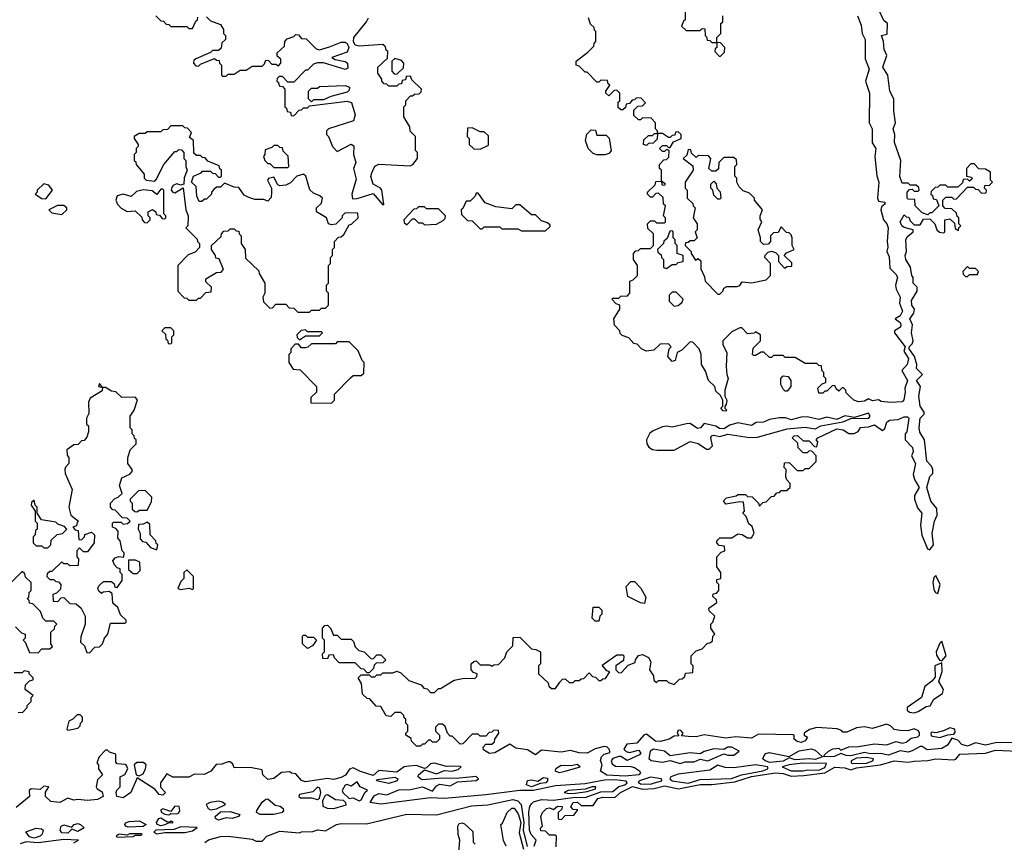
# Model space of a CAD drawing. Extents: x 2769579 to 2883812, y 684207 to 828660.
# Tile 386 of 505: x 2842222 to 2847190, y 769804 to 773955. Entities that reach past the tile are written whole.
import ezdxf

# ---------------------------------------------------------------- set-up
doc = ezdxf.new("R2010")
doc.units = 0

msp = doc.modelspace()

# ---------------------------------------------------------------- linework, layer by layer
at = {"layer": '0CON02XD'}
for points in [[(2845580, 774015), (2845580, 773955), (2845571.7, 773948.3), (2845561.7, 773921.7), (2845585, 773900), (2845655, 773900), (2845665, 773910), (2845678.3, 773908.3), (2845680, 773875), (2845688.3, 773868.3), (2845691.7, 773851.7), (2845705, 773850), (2845715, 773840), (2845740, 773840), (2845740, 773815), (2845731.7, 773808.3), (2845730, 773795), (2845751.7, 773771.7), (2845758.3, 773771.7), (2845778.3, 773791.7), (2845780, 773815), (2845758.3, 773838.3), (2845740, 773840), (2845740, 773865), (2845760, 773885), (2845760, 773935), (2845770, 773945), (2845770, 773975)], [(2846815, 771650), (2846830, 771665), (2846830, 771685), (2846823, 771703), (2846798.3, 771728.3), (2846787.5, 771835), (2846764.1, 771874.1), (2846760, 771895), (2846765.9, 771944.1), (2846785.8, 771964.2), (2846786.2, 771975), (2846766, 772005), (2846758, 772055), (2846766.7, 772105), (2846747.5, 772135), (2846776.7, 772165), (2846747.5, 772195), (2846748.8, 772215), (2846736.7, 772255), (2846710, 772295), (2846710, 772305), (2846725, 772320), (2846730, 772335), (2846721.2, 772375), (2846726.7, 772415), (2846713.8, 772445), (2846733.8, 772475), (2846736.7, 772495), (2846723.8, 772515), (2846721.7, 772538.3), (2846750, 772585), (2846750, 772605), (2846730, 772625), (2846730, 772655), (2846723.6, 772663.6), (2846717, 772707), (2846693.3, 772745), (2846690, 772765), (2846696.7, 772785), (2846693.3, 772845), (2846700.7, 772859.3), (2846730, 772885), (2846730, 772895), (2846685, 772906.7), (2846673.8, 772915), (2846664, 772935), (2846685, 772970), (2846695, 772960), (2846708.3, 772958.3), (2846715, 772940), (2846735, 772920), (2846765, 772920), (2846781.7, 772948.3), (2846815, 772950), (2846840, 772925), (2846850, 772895), (2846863, 772883), (2846885, 772880), (2846890, 772885), (2846890, 772945), (2846915, 772950), (2846938.3, 772928.3), (2846941.7, 772901.7), (2846958.3, 772891.7), (2846960, 772905), (2846970, 772915), (2846960, 772925), (2846960, 772955), (2846951.7, 772961.7), (2846948.3, 772978.3), (2846925, 773000), (2846891.7, 773001.7), (2846880, 773015), (2846880, 773045), (2846895, 773060), (2846925, 773060), (2846935, 773050), (2846948.3, 773051.7), (2847005, 773110), (2847035, 773110), (2847045, 773100), (2847058.3, 773098.3), (2847075, 773080), (2847098.3, 773081.7), (2847100, 773095), (2847090, 773105), (2847091.7, 773118.3), (2847115, 773120), (2847130, 773135), (2847120, 773145), (2847120, 773185), (2847095, 773200), (2847061.7, 773201.7), (2847038.3, 773228.3), (2847021.7, 773228.3), (2847000, 773205), (2847000, 773165), (2847025, 773160), (2847028.3, 773151.7), (2847015, 773140), (2847005, 773150), (2846981.7, 773148.3), (2846978.3, 773131.7), (2846955, 773110), (2846905, 773110), (2846895, 773120), (2846865, 773120), (2846855, 773110), (2846841.7, 773108.3), (2846821.7, 773088.3), (2846820, 773075), (2846828.3, 773068.3), (2846831.7, 773051.7), (2846848.3, 773048.3), (2846860, 773015), (2846825, 772980), (2846815, 772980), (2846805, 772970), (2846775, 772980), (2846740, 773015), (2846738.3, 773048.3), (2846705, 773050), (2846700, 773055), (2846700, 773085), (2846711.7, 773098.3), (2846725, 773100), (2846735, 773090), (2846755, 773090), (2846760, 773095), (2846758.3, 773108.3), (2846745, 773120), (2846715, 773120), (2846705, 773130), (2846675, 773130), (2846663.6, 773163.6), (2846667.5, 773245), (2846636.7, 773335), (2846637.5, 773375), (2846630, 773405), (2846641.2, 773435), (2846632.5, 773495), (2846632.5, 773555), (2846612.5, 773595), (2846602.5, 773675), (2846576.7, 773715), (2846596.7, 773775), (2846583.3, 773805), (2846580, 773845), (2846570, 773875), (2846598.3, 773881.7), (2846600, 773935), (2846581.7, 773951.7), (2846557.5, 774005)], [(2842910, 773975), (2842935, 773950), (2842948.3, 773948.3), (2842961.7, 773931.7), (2842975, 773930), (2842985, 773920), (2843065, 773920), (2843075, 773910), (2843095, 773910), (2843111.7, 773948.3), (2843120, 773955), (2843121.7, 773968.3)], [(2843165, 773970), (2843185, 773950), (2843235, 773930), (2843250, 773905), (2843250, 773885), (2843260, 773875), (2843260, 773855), (2843241.7, 773838.3), (2843238.3, 773811.7), (2843225, 773800), (2843195, 773800), (2843185, 773790), (2843111.7, 773758.3), (2843101.7, 773748.3), (2843100, 773735), (2843111.7, 773721.7), (2843125, 773720), (2843135, 773730), (2843205, 773760), (2843215, 773750), (2843228.3, 773748.3), (2843230, 773735), (2843240, 773725), (2843240, 773675), (2843245, 773670), (2843265, 773670), (2843275, 773680), (2843305, 773680), (2843335, 773700), (2843365, 773700), (2843395, 773720), (2843445, 773720), (2843458.3, 773731.7), (2843465, 773750), (2843478.3, 773748.3), (2843495, 773730), (2843515, 773730), (2843528.3, 773721.7), (2843540, 773735), (2843540, 773755), (2843521.7, 773771.7), (2843521.7, 773788.3), (2843558.3, 773821.7), (2843560, 773845), (2843571.7, 773858.3), (2843605, 773870), (2843615, 773880), (2843628.3, 773878.3), (2843645, 773860), (2843668.3, 773858.3), (2843718.3, 773808.3), (2843735, 773803.3), (2843785, 773818.8), (2843845, 773840.8), (2843865, 773840.8), (2843874.4, 773834.4), (2843883.1, 773815), (2843875, 773790.8), (2843797.5, 773765), (2843813.6, 773753.6), (2843865, 773743.8), (2843876, 773735), (2843878.8, 773711.2), (2843864.1, 773704.1), (2843755, 773737.5), (2843725, 773737.5), (2843705, 773730), (2843675, 773700), (2843665, 773700), (2843605, 773640), (2843575, 773640), (2843548.3, 773668.3), (2843531.7, 773668.3), (2843521.7, 773658.3), (2843520, 773645), (2843528.3, 773638.3), (2843531.7, 773621.7), (2843548.3, 773618.3), (2843560, 773605), (2843560, 773515), (2843568.3, 773508.3), (2843571.7, 773491.7), (2843588.3, 773488.3), (2843591.7, 773471.7), (2843605, 773470), (2843631.7, 773498.3), (2843645, 773500), (2843655, 773510), (2843675, 773510), (2843685, 773520), (2843875, 773543.8), (2843897, 773537), (2843915.6, 773475.6), (2843906.2, 773445), (2843780, 773405), (2843770, 773395), (2843770, 773375), (2843780, 773365), (2843800, 773315), (2843825, 773290), (2843895, 773326.7), (2843907.7, 773317.7), (2843905.8, 773275), (2843918, 773235), (2843906.2, 773205), (2843919.4, 773150.6), (2843897.5, 773075), (2843901.7, 773051.7), (2843925, 773052.5), (2844005, 773077.5), (2844055, 773020)], [(2844055, 773020), (2844060, 773025), (2844048.8, 773095), (2844042.5, 773105), (2844005.8, 773125.8), (2843994.1, 773164.1), (2843998.3, 773181.7), (2844013.6, 773216.4), (2844033.6, 773226.4), (2844191.7, 773218.3), (2844206.4, 773223.6), (2844230, 773255), (2844230, 773285), (2844220, 773295), (2844220, 773365), (2844193, 773393), (2844190, 773415), (2844160, 773465), (2844160, 773515), (2844170, 773525), (2844170, 773545), (2844195, 773570), (2844205, 773570), (2844215, 773580), (2844238.3, 773581.7), (2844248.3, 773591.7), (2844250, 773605), (2844201.7, 773651.7), (2844195, 773670), (2844171.7, 773668.3), (2844168.3, 773651.7), (2844151.7, 773648.3), (2844148.3, 773631.7), (2844135, 773630), (2844125, 773620), (2844085, 773620), (2844075, 773630), (2844061.7, 773631.7), (2844050, 773645), (2844050, 773655), (2844030, 773685), (2844030, 773715), (2844078.3, 773761.7), (2844080, 773795), (2844071.7, 773801.7), (2844068.3, 773818.3), (2844055, 773830), (2843935, 773821.2), (2843915, 773826.7), (2843906, 773845), (2843907.5, 773865), (2843972.5, 773945), (2843982.5, 773965)], [(2845785, 771980), (2845771.7, 771981.7), (2845760, 771995), (2845770, 772005), (2845770, 772035), (2845758.3, 772058.3), (2845735, 772080), (2845730, 772105), (2845697.5, 772135), (2845681.7, 772181.7), (2845662.5, 772215), (2845660, 772265), (2845650, 772295), (2845618.3, 772328.3), (2845605, 772330), (2845563, 772287), (2845540, 772275), (2845530, 772235), (2845515, 772230), (2845492.5, 772255), (2845500, 772295), (2845510, 772305), (2845495, 772320), (2845453, 772317), (2845421.7, 772288.3), (2845383, 772283), (2845360, 772295), (2845338.3, 772318.3), (2845321.7, 772321.7), (2845295, 772350), (2845261.7, 772361.7), (2845251.7, 772371.7), (2845250, 772385), (2845223, 772413), (2845220, 772445), (2845250, 772495), (2845250, 772515), (2845231.7, 772521.7), (2845210, 772545), (2845215, 772550), (2845245, 772550), (2845255, 772560), (2845288.3, 772561.7), (2845300, 772575), (2845300, 772635), (2845318.3, 772641.7), (2845340, 772665), (2845340, 772715), (2845320, 772745), (2845320, 772775), (2845331.7, 772788.3), (2845345, 772790), (2845355, 772800), (2845405, 772800), (2845420, 772815), (2845420, 772875), (2845391.7, 772901.7), (2845390, 772925), (2845405, 772940), (2845425, 772940), (2845435, 772930), (2845475, 772930), (2845480, 772935), (2845480, 772955), (2845470, 772965), (2845480, 773015), (2845470, 773025), (2845468.3, 773058.3), (2845445, 773080), (2845431.7, 773078.3), (2845415, 773060), (2845405, 773060), (2845390, 773075), (2845390, 773085), (2845428.3, 773121.7), (2845431.7, 773138.3), (2845460, 773140), (2845461.7, 773121.7), (2845475, 773120), (2845480, 773125), (2845460, 773140), (2845460, 773195), (2845450, 773205), (2845450, 773225), (2845471.7, 773248.3), (2845485, 773250), (2845498.3, 773261.7), (2845500, 773295), (2845485, 773300), (2845475, 773290), (2845465, 773290), (2845450, 773305), (2845465, 773320), (2845485, 773320), (2845495, 773310), (2845505, 773310), (2845521.7, 773338.3), (2845560, 773355), (2845560, 773375), (2845545, 773390), (2845531.7, 773388.3), (2845528.3, 773371.7), (2845515, 773370), (2845505, 773360), (2845495, 773360), (2845465, 773380), (2845440, 773380), (2845440, 773395), (2845430, 773405), (2845430, 773435), (2845408.3, 773458.3), (2845365, 773460), (2845355, 773450), (2845345, 773450), (2845321.7, 773471.7), (2845321.7, 773498.3), (2845341.7, 773518.3), (2845365, 773520), (2845380, 773535), (2845358.3, 773558.3), (2845335, 773560), (2845325, 773550), (2845311.7, 773548.3), (2845298.3, 773531.7), (2845281.7, 773528.3), (2845278.3, 773511.7), (2845265, 773500), (2845255, 773500), (2845241.7, 773511.7), (2845241.7, 773538.3), (2845250, 773545), (2845250, 773585), (2845235, 773600), (2845221.7, 773598.3), (2845195, 773570), (2845180, 773585), (2845180, 773595), (2845200, 773625), (2845191.7, 773631.7), (2845188.3, 773648.3), (2845155, 773650), (2845145, 773640), (2845135, 773640), (2845085, 773690), (2845075, 773690), (2845045, 773720), (2845030, 773725), (2845030, 773745), (2845088.3, 773791.7), (2845118.3, 773821.7), (2845120, 773835), (2845130, 773845), (2845130, 773895), (2845121.7, 773901.7), (2845120, 773915), (2845101.7, 773931.7), (2845092.5, 773965)], [(2846450, 773975), (2846467, 773927), (2846473.3, 773885), (2846488, 773855), (2846488.3, 773758.3), (2846508.8, 773705), (2846490, 773645), (2846510, 773585), (2846507.5, 773435), (2846522.5, 773405), (2846523.9, 773333.9), (2846542.5, 773305), (2846536.7, 773265), (2846546.4, 773166.4), (2846556.7, 773135), (2846550, 773055), (2846555, 773040), (2846586.7, 773035), (2846587.5, 773025), (2846570, 773010), (2846567.5, 772995), (2846580, 772945), (2846596.7, 772925), (2846603.3, 772905), (2846598.8, 772835), (2846603, 772807), (2846597.5, 772785), (2846608.3, 772758.3), (2846612, 772702), (2846645, 772670), (2846650.8, 772655), (2846641.2, 772615), (2846643.8, 772595)], [(2844125, 773680), (2844158.3, 773711.7), (2844160, 773735), (2844148.3, 773748.3), (2844115, 773760), (2844100, 773745), (2844100, 773695), (2844111.7, 773681.7), (2844125, 773680)], [(2843695, 773540), (2843680, 773555), (2843680, 773595), (2843695, 773610), (2843725, 773610), (2843735, 773617.5), (2843865, 773622.5), (2843886, 773615), (2843885, 773600), (2843875, 773590), (2843793, 773567), (2843755, 773550), (2843705, 773550), (2843695, 773540)], [(2843685, 772480), (2843695, 772490), (2843735, 772490), (2843745, 772500), (2843765, 772500), (2843780, 772515), (2843780, 772575), (2843770, 772585), (2843770, 772615), (2843780, 772625), (2843780, 772715), (2843790, 772725), (2843790, 772755), (2843800, 772765), (2843800, 772795), (2843810, 772805), (2843810, 772835), (2843831.7, 772858.3), (2843845, 772860), (2843858.3, 772871.7), (2843885, 772920), (2843896.4, 772923.6), (2843930, 772955), (2843928.3, 772978.3), (2843865, 772980), (2843850, 772965), (2843850, 772955), (2843817, 772923), (2843795, 772920), (2843780, 772925), (2843770, 772955), (2843720, 772985), (2843720, 773005), (2843745, 773030), (2843750, 773055), (2843737, 773067), (2843705, 773080), (2843687, 773097), (2843666.7, 773165), (2843653.6, 773176.4), (2843620, 773165), (2843588.3, 773131.7), (2843565, 773120), (2843535, 773117.5), (2843525, 773122.5), (2843505, 773160), (2843477, 773153), (2843472.5, 773145), (2843492.5, 773105), (2843493.3, 773085), (2843491.7, 773058.3), (2843475, 773040), (2843455, 773047.5), (2843408.3, 773048.3), (2843378.3, 773058.3), (2843355, 773070), (2843328.3, 773108.3), (2843305, 773110), (2843255, 773130), (2843235, 773110), (2843215, 773110), (2843201.7, 773098.3), (2843190, 773085), (2843190, 773075), (2843165, 773050), (2843155, 773050), (2843141.7, 773038.3), (2843128.3, 773038.3), (2843116.2, 773065), (2843113.3, 773113.3), (2843090, 773135), (2843100, 773165), (2843138.3, 773181.7), (2843145, 773190), (2843185, 773190), (2843195, 773180), (2843208.3, 773178.3), (2843225, 773160), (2843235, 773160), (2843240, 773165), (2843240, 773195), (2843231.7, 773201.7), (2843228.3, 773218.3), (2843171.7, 773241.7), (2843158.3, 773258.3), (2843145, 773260), (2843135, 773270), (2843115, 773270), (2843101.7, 773281.7), (2843100, 773345), (2843080, 773360), (2843090, 773385), (2843068.3, 773408.3), (2843055, 773410), (2843045, 773420), (2842985, 773420), (2842968.3, 773401.7), (2842945, 773400), (2842935, 773390), (2842865, 773390), (2842855, 773380), (2842825, 773380), (2842800, 773365), (2842800, 773355), (2842820, 773325), (2842820, 773315), (2842810, 773305), (2842810, 773285), (2842800, 773275), (2842800, 773245), (2842808.3, 773238.3), (2842810, 773225), (2842850, 773175), (2842850, 773155), (2842860, 773145), (2842905, 773140), (2842911.7, 773148.3), (2842950, 773225), (2843005, 773290), (2843015, 773290), (2843025, 773300), (2843038.3, 773298.3), (2843050, 773285), (2843050, 773255), (2843060, 773245), (2843060, 773215), (2843067.5, 773195), (2843053, 773157), (2843050, 773125), (2843035, 773120), (2843015, 773126.7), (2842999.3, 773120.7), (2842989.3, 773110.7), (2842986.2, 773095), (2842994.4, 773084.4), (2843005, 773082), (2843046.7, 773106.7), (2843060, 772995), (2843072.5, 772965), (2843070, 772915), (2843060, 772905), (2843118.3, 772848.3), (2843120, 772835), (2843130, 772825), (2843130, 772805), (2843108.3, 772781.7), (2843071.7, 772768.3), (2843020, 772715), (2843020, 772585), (2843051.7, 772551.7), (2843065, 772550), (2843075, 772540), (2843115, 772540), (2843125, 772550), (2843135, 772550), (2843161.7, 772578.3), (2843188.3, 772581.7), (2843190, 772605), (2843161.7, 772631.7), (2843161.7, 772648.3), (2843215, 772680), (2843238.3, 772681.7), (2843250, 772695), (2843228.3, 772748.3), (2843211.7, 772751.7), (2843210, 772765), (2843190, 772795), (2843190, 772815), (2843238.3, 772861.7), (2843240, 772875), (2843251.7, 772888.3), (2843275, 772890), (2843285, 772900), (2843305, 772900), (2843315, 772890), (2843328.3, 772888.3), (2843330, 772875), (2843340, 772865), (2843340, 772825), (2843360, 772795), (2843361.7, 772751.7), (2843428.3, 772688.3), (2843430, 772675), (2843460, 772625), (2843460, 772575), (2843450, 772555), (2843451.7, 772531.7), (2843485, 772500), (2843498.3, 772501.7), (2843515, 772520), (2843565, 772520), (2843581.7, 772501.7), (2843605, 772500), (2843625, 772480), (2843685, 772480)], [(2844545, 773302.5), (2844588.3, 773321.7), (2844588.3, 773368.3), (2844565, 773390), (2844545, 773390), (2844505, 773410), (2844481.7, 773408.3), (2844480, 773365), (2844490, 773355), (2844490, 773325), (2844513, 773303), (2844545, 773302.5)], [(2845175, 773273.3), (2845135, 773273.3), (2845115, 773280), (2845090, 773305), (2845076.7, 773345), (2845083, 773377), (2845105, 773400), (2845128.3, 773398.3), (2845135, 773372.5), (2845181.7, 773371.7), (2845197, 773357), (2845207, 773293), (2845195, 773280), (2845175, 773273.3)], [(2845385, 773320), (2845370, 773325), (2845371.7, 773348.3), (2845395, 773370), (2845415, 773370), (2845425, 773380), (2845440, 773380), (2845438.3, 773351.7), (2845418.3, 773331.7), (2845395, 773330), (2845385, 773320)], [(2843575, 773210), (2843580, 773215), (2843577, 773267), (2843551.7, 773291.7), (2843548.3, 773308.3), (2843535, 773310), (2843525, 773320), (2843505, 773320), (2843495, 773310), (2843461.7, 773298.3), (2843460, 773275), (2843452.5, 773265), (2843460, 773245), (2843475, 773230), (2843485, 773230), (2843505, 773210), (2843575, 773210)], [(2845755, 772570), (2845770, 772585), (2845775, 772600), (2845790.7, 772609.3), (2845841.7, 772608.3), (2845856.4, 772613.6), (2845868.3, 772631.7), (2845915, 772627.5), (2845988.3, 772641.7), (2846010, 772665), (2846010, 772725), (2845982.5, 772755), (2845983, 772767), (2845998.3, 772781.7), (2846015, 772787.5), (2846035, 772780), (2846050, 772765), (2846050, 772735), (2846081.7, 772701.7), (2846095, 772710), (2846118.3, 772711.7), (2846118.3, 772728.3), (2846080, 772765), (2846091.7, 772778.3), (2846130, 772795), (2846120, 772815), (2846120, 772855), (2846115, 772870), (2846105, 772880), (2846091.7, 772881.7), (2846065, 772910), (2846048.3, 772881.7), (2846025, 772880), (2846010, 772865), (2846010, 772835), (2845998.3, 772821.7), (2845975, 772820), (2845960, 772835), (2845960, 772855), (2845947.5, 772895), (2845967.5, 772935), (2845958.3, 772948.3), (2845957.5, 772965), (2845970, 772995), (2845930, 773045), (2845930, 773055), (2845905, 773080), (2845871.7, 773091.7), (2845851.7, 773111.7), (2845840, 773135), (2845840, 773155), (2845830, 773165), (2845830, 773215), (2845840, 773225), (2845838.3, 773248.3), (2845825, 773260), (2845775, 773260), (2845750, 773235), (2845748.3, 773201.7), (2845735, 773190), (2845715, 773190), (2845700, 773205), (2845710, 773255), (2845698.3, 773268.3), (2845645, 773270), (2845635, 773260), (2845611.7, 773281.7), (2845608.3, 773298.3), (2845595, 773300), (2845588.3, 773271.7), (2845570, 773255), (2845618.3, 773218.3), (2845620, 773195), (2845580, 773135), (2845580, 773105), (2845590, 773095), (2845590, 773055), (2845618.3, 773028.3), (2845620, 773015), (2845630, 773005), (2845620, 772955), (2845640, 772925), (2845640, 772895), (2845630, 772885), (2845640, 772855), (2845625, 772840), (2845605, 772840), (2845595, 772830), (2845581.7, 772828.3), (2845580, 772815), (2845610, 772785), (2845610, 772775), (2845631.7, 772741.7), (2845645, 772750), (2845658.3, 772738.3), (2845658.3, 772698.3), (2845677, 772657), (2845680, 772635), (2845745, 772570), (2845755, 772570)], [(2842355, 773050.8), (2842387.5, 773095), (2842369.3, 773119.3), (2842345, 773127.5), (2842310, 773095), (2842310, 773085), (2842300, 773075), (2842335, 773052), (2842355, 773050.8)], [(2842865, 772930), (2842880, 772945), (2842880, 772955), (2842870, 772965), (2842870, 772985), (2842893, 772997), (2842910, 772985), (2842911.7, 772971.7), (2842928.3, 772968.3), (2842941.7, 772951.7), (2842955, 772950), (2842960, 772955), (2842960, 772965), (2842950, 772975), (2842950, 773095), (2842945, 773100), (2842935, 773100), (2842915, 773072.5), (2842890.7, 773090.7), (2842845, 773096.7), (2842811.3, 773088.7), (2842785, 773062.5), (2842745, 773074), (2842714, 773066), (2842708, 773045), (2842716, 773025), (2842734.1, 773004.1), (2842765, 772987.5), (2842805, 772990), (2842838.3, 772958.3), (2842840, 772945), (2842851.7, 772931.7), (2842865, 772930)], [(2845755, 773050), (2845745, 773050), (2845725, 773070), (2845720, 773095), (2845710, 773105), (2845710, 773125), (2845725, 773140), (2845737, 773127), (2845740, 773105), (2845757, 773087), (2845760, 773055), (2845755, 773050)], [(2844875, 772890), (2844898.3, 772911.7), (2844898.3, 772918.3), (2844885, 772930), (2844855, 772940), (2844825, 772970), (2844805, 772970), (2844745, 773020), (2844725, 773020), (2844705, 773000), (2844625, 773010), (2844571.7, 773031.7), (2844535, 773080), (2844525, 773080), (2844520, 773065), (2844495, 773040), (2844475, 773040), (2844458.3, 773001.7), (2844450, 772995), (2844451.7, 772971.7), (2844481.7, 772941.7), (2844505, 772940), (2844545, 772900), (2844555, 772900), (2844565, 772910), (2844645, 772910), (2844655, 772900), (2844735, 772900), (2844755, 772890), (2844875, 772890)], [(2842435, 772972.5), (2842460, 772995), (2842460, 773005), (2842445, 773017.5), (2842413, 773017), (2842370, 772995), (2842385, 772980), (2842435, 772972.5)], [(2844265, 772920), (2844325, 772922.5), (2844358.3, 772941.7), (2844368.3, 772951.7), (2844370, 772965), (2844335, 773000), (2844275, 773000), (2844265, 773010), (2844235, 773010), (2844225, 773000), (2844211.7, 772998.3), (2844160, 772945), (2844161.7, 772931.7), (2844175, 772920), (2844205, 772950), (2844215, 772950), (2844235, 772930), (2844255, 772930), (2844265, 772920)], [(2845485, 772700), (2845515, 772720), (2845535, 772720), (2845545, 772730), (2845570, 772735), (2845570, 772765), (2845540, 772775), (2845540, 772815), (2845530, 772825), (2845530, 772845), (2845520, 772855), (2845520, 772885), (2845515, 772890), (2845501.7, 772888.3), (2845488.3, 772851.7), (2845471.7, 772838.3), (2845470, 772825), (2845440, 772795), (2845441.7, 772781.7), (2845458.3, 772768.3), (2845460, 772755), (2845470, 772745), (2845470, 772705), (2845485, 772700)], [(2847005, 772660), (2847015, 772670), (2847055, 772670), (2847060, 772685), (2847045, 772700), (2847015, 772700), (2847005, 772710), (2846980, 772685), (2846981.7, 772671.7), (2846995, 772660), (2847005, 772660)], [(2845525, 772510), (2845545, 772512.5), (2845565, 772530), (2845570, 772545), (2845535, 772580), (2845515, 772580), (2845500, 772565), (2845500, 772535), (2845525, 772510)], [(2846643.8, 772595), (2846663.8, 772555), (2846661.2, 772525), (2846675.8, 772485), (2846665, 772460), (2846640, 772445), (2846665, 772426.7), (2846668.8, 772415), (2846665.9, 772404.1), (2846636.7, 772385), (2846636.7, 772375), (2846690, 772305), (2846683, 772283), (2846706.7, 772245), (2846700, 772215), (2846672.5, 772185), (2846701.2, 772135), (2846687.5, 772095), (2846690, 772075), (2846683, 772037), (2846675, 772027.5), (2846615, 772023.3), (2846568.3, 772028.3), (2846555, 772037.5), (2846525, 772032.5), (2846505, 772042.5), (2846485, 772030), (2846455, 772027.5), (2846430, 772035), (2846411.7, 772051.7), (2846391.7, 772071.7), (2846390, 772085), (2846378.3, 772098.3), (2846371.7, 772098.3), (2846355, 772080), (2846341.7, 772091.7), (2846335, 772110), (2846321.7, 772108.3), (2846295, 772080), (2846285, 772080), (2846275, 772070), (2846255, 772070), (2846250, 772095), (2846271.7, 772118.3), (2846290, 772125), (2846290, 772145), (2846280, 772155), (2846280, 772175), (2846270, 772185), (2846268.3, 772208.3), (2846255, 772210), (2846245, 772220), (2846185, 772220), (2846135, 772250), (2846085, 772250), (2846075, 772260), (2846025, 772260), (2846015, 772250), (2846005, 772250), (2845977.5, 772277.5), (2845963, 772277), (2845935, 772260), (2845925, 772260), (2845920, 772265), (2845923, 772297), (2845960, 772335), (2845960, 772365), (2845935, 772380), (2845927.5, 772372.5), (2845895, 772370), (2845865, 772400), (2845855, 772400), (2845815, 772380), (2845770, 772335), (2845770, 772315), (2845790, 772275), (2845787.5, 772205), (2845790, 772165), (2845797.5, 772145), (2845780, 772085), (2845780, 772055), (2845790, 772035), (2845787, 772013), (2845780, 772005), (2845780, 771995), (2845790, 771985), (2845785, 771980)], [(2842985, 772320), (2842990, 772325), (2842990, 772355), (2843000, 772365), (2843000, 772385), (2842985, 772400), (2842955, 772400), (2842940, 772385), (2842958.3, 772368.3), (2842960, 772345), (2842968.3, 772338.3), (2842971.7, 772321.7), (2842985, 772320)], [(2843635, 772340), (2843665, 772360), (2843735, 772360), (2843750, 772375), (2843745, 772380), (2843675, 772380), (2843665, 772390), (2843643, 772387), (2843620, 772365), (2843621.7, 772351.7), (2843635, 772340)], [(2843795, 772020), (2843810, 772035), (2843810, 772065), (2843891.7, 772148.3), (2843905, 772160), (2843945, 772160), (2843958.3, 772171.7), (2843960, 772225), (2843950, 772235), (2843930, 772285), (2843885, 772330), (2843825, 772330), (2843815, 772320), (2843695, 772320), (2843677, 772303), (2843665, 772300), (2843645, 772300), (2843628.3, 772318.3), (2843611.7, 772318.3), (2843590, 772295), (2843590, 772275), (2843580, 772265), (2843580, 772225), (2843601.7, 772191.7), (2843638.3, 772188.3), (2843720, 772105), (2843720, 772075), (2843691.7, 772048.3), (2843691.7, 772021.7), (2843795, 772020)], [(2846095, 772080), (2846085, 772080), (2846075, 772090), (2846062.5, 772115), (2846062.5, 772145), (2846075, 772157.5), (2846100, 772155), (2846112.5, 772135), (2846113.3, 772105), (2846095, 772080)], [(2842575, 770760), (2842601.7, 770788.3), (2842625, 770790), (2842640, 770805), (2842650, 770835), (2842667.5, 770855), (2842680, 770910), (2842755, 770910), (2842760, 770915), (2842760, 770925), (2842731.7, 770951.7), (2842718.3, 770988.3), (2842691.7, 771011.7), (2842688.3, 771058.3), (2842675, 771070), (2842643, 771067), (2842635, 771060), (2842621.7, 771071.7), (2842617.5, 771085), (2842621.7, 771098.3), (2842645, 771120), (2842685, 771120), (2842698.3, 771108.3), (2842701.7, 771091.7), (2842715, 771090), (2842740, 771125), (2842740, 771155), (2842730, 771165), (2842730, 771185), (2842715, 771190), (2842700, 771205), (2842692.5, 771225), (2842705, 771240), (2842723, 771247), (2842747.5, 771242.5), (2842750, 771265), (2842740, 771275), (2842730, 771325), (2842718.3, 771338.3), (2842720, 771375), (2842708.3, 771388.3), (2842690, 771395), (2842690, 771415), (2842695, 771420), (2842735, 771420), (2842745, 771410), (2842767, 771413), (2842780, 771425), (2842765, 771440), (2842741.7, 771441.7), (2842705, 771480), (2842691.7, 771481.7), (2842680, 771495), (2842680, 771515), (2842701.7, 771538.3), (2842720, 771545), (2842740, 771565), (2842726.7, 771605), (2842737, 771643), (2842778.3, 771661.7), (2842790, 771675), (2842790, 771685), (2842767.5, 771715), (2842767.5, 771745), (2842780, 771785), (2842810, 771815), (2842810, 771835), (2842801.7, 771841.7), (2842800, 771855), (2842790, 771865), (2842790, 771885), (2842780, 771895), (2842780, 771955), (2842800, 771985), (2842817.5, 772037.5), (2842805, 772050), (2842738.3, 772048.3), (2842707, 772077), (2842685, 772080), (2842655, 772100), (2842640, 772100), (2842625, 772120), (2842620, 772105), (2842640, 772100), (2842638.3, 772081.7), (2842577.5, 772045), (2842570, 772025), (2842571.7, 771968.3), (2842560, 771945), (2842560, 771915), (2842570, 771905), (2842570, 771875), (2842561.7, 771848.3), (2842548.3, 771831.7), (2842535, 771830), (2842518.3, 771811.7), (2842495, 771810), (2842460, 771785), (2842461.7, 771758.3), (2842470, 771745), (2842470, 771715), (2842453, 771697), (2842450, 771685), (2842452.5, 771665), (2842487.5, 771585), (2842470, 771495), (2842480, 771455), (2842520, 771425), (2842511.7, 771418.3), (2842508.3, 771401.7), (2842490, 771395), (2842501.7, 771381.7), (2842518.3, 771378.3), (2842521.7, 771331.7), (2842535, 771330), (2842550, 771345), (2842551.7, 771358.3), (2842585, 771370), (2842600, 771355), (2842597.5, 771315), (2842565, 771270), (2842545, 771270), (2842525, 771290), (2842510, 771275), (2842510, 771245), (2842520, 771235), (2842518.3, 771201.7), (2842475, 771200), (2842465, 771210), (2842445, 771210), (2842435, 771220), (2842385, 771170), (2842375, 771170), (2842361.7, 771158.3), (2842360, 771145), (2842375, 771130), (2842395, 771130), (2842405, 771120), (2842418.3, 771118.3), (2842430, 771105), (2842428.3, 771081.7), (2842408.3, 771061.7), (2842390, 771055), (2842391.7, 771021.7), (2842415, 771020), (2842431.7, 771038.3), (2842445, 771040), (2842475, 771010), (2842507, 771007), (2842532.5, 770985), (2842552.5, 770945), (2842552.5, 770905), (2842531.7, 770841.7), (2842530, 770815), (2842550, 770795), (2842561.7, 770761.7), (2842575, 770760)], [(2847265, 770307.8), (2847145, 770306), (2847095, 770294.2), (2847045, 770306.7), (2847005, 770288.8), (2846975, 770297.5), (2846955, 770320), (2846925, 770330), (2846903.8, 770295), (2846875, 770277.1), (2846801.2, 770271.2), (2846775, 770287.5), (2846765, 770287.5), (2846725, 770265.8), (2846705, 770260), (2846665, 770265.8), (2846605, 770244.2), (2846565, 770251.9), (2846515, 770250.5), (2846485, 770258), (2846415, 770241.5), (2846391.9, 770241.9), (2846365, 770252.5), (2846333, 770237), (2846280, 770235), (2846282.5, 770245), (2846303.3, 770265), (2846325, 770276.2), (2846355, 770280), (2846365, 770270), (2846405, 770285.7), (2846455, 770287.5), (2846535, 770302), (2846595, 770296.7), (2846645, 770313.8), (2846675, 770303.8), (2846695, 770309.2), (2846720.5, 770329.5), (2846753.6, 770336.4), (2846762.5, 770345), (2846762.5, 770355), (2846756.4, 770366.4), (2846735, 770377.5), (2846703.3, 770366.7), (2846665, 770368), (2846635, 770373.8), (2846615, 770392.5), (2846595, 770400), (2846525, 770378.8), (2846485, 770386.2), (2846445, 770382.5), (2846395, 770360), (2846375, 770360), (2846368.3, 770368.3), (2846346.1, 770376.1), (2846245, 770383.8), (2846206.4, 770373.6), (2846180, 770355), (2846180, 770345), (2846197.5, 770335), (2846185, 770316.7), (2846165, 770308.8), (2846145, 770313.3), (2846130, 770325), (2846130, 770345), (2846125, 770346.7), (2845949.2, 770350.8), (2845915, 770330), (2845835, 770336.2), (2845785, 770330), (2845675, 770346.7), (2845635, 770336.7), (2845595, 770337.5), (2845561.7, 770341.7), (2845570, 770355), (2845558.3, 770368.3), (2845545, 770370), (2845540, 770355), (2845548.3, 770341.7), (2845525, 770340), (2845500, 770325), (2845455, 770313.3), (2845430, 770315), (2845385, 770350), (2845373, 770347), (2845335.8, 770304.2), (2845285, 770298.8), (2845270, 770275), (2845282, 770262), (2845298.3, 770258.3), (2845345, 770268.8), (2845356.1, 770256.1), (2845350, 770245), (2845287, 770217), (2845255, 770237.5), (2845245, 770237.5), (2845215, 770226.7), (2845206.2, 770215), (2845210.9, 770200.9), (2845227.9, 770187.9), (2845305, 770186.2), (2845325, 770181.2), (2845348.8, 770165), (2845353.8, 770155), (2845345.6, 770144.4), (2845277.3, 770137.3), (2845185, 770143.8), (2845153, 770163), (2845161.2, 770195), (2845153, 770217), (2845157.5, 770235), (2845171.7, 770248.3), (2845201.7, 770258.3), (2845196.7, 770275), (2845185, 770286.2), (2845171.7, 770288.3), (2845125, 770276.7), (2845085, 770253.8), (2845045, 770256.2), (2845001.7, 770268.3), (2844955, 770259.2), (2844855, 770268.8), (2844825, 770245.8), (2844785, 770271.2), (2844725, 770280), (2844695, 770300), (2844620, 770255), (2844593, 770253), (2844561.7, 770271.7), (2844560, 770285), (2844575, 770300), (2844605, 770300), (2844618.3, 770311.7), (2844620, 770325), (2844640, 770355), (2844638.3, 770368.3), (2844615, 770370), (2844605, 770360), (2844591.7, 770358.3), (2844575, 770340), (2844545, 770340), (2844535, 770350), (2844505, 770350), (2844458.3, 770301.7), (2844445, 770300), (2844405, 770340), (2844395, 770340), (2844380, 770355), (2844368.3, 770388.3), (2844355, 770400), (2844335, 770400), (2844320, 770385), (2844320, 770365), (2844340, 770345), (2844340, 770325), (2844325, 770310), (2844305, 770310), (2844295, 770320), (2844285, 770320), (2844265, 770300), (2844255, 770300), (2844245, 770290), (2844225, 770290), (2844200, 770315), (2844198.3, 770328.3), (2844170, 770345), (2844170, 770355), (2844180, 770365), (2844180, 770395), (2844170, 770405), (2844170, 770425), (2844161.7, 770431.7), (2844160, 770445), (2844145, 770460), (2844115, 770460), (2844095, 770440), (2844071.7, 770441.7), (2844045, 770490), (2844021.7, 770491.7), (2843988.3, 770528.3), (2843975, 770530), (2843951.7, 770551.7), (2843947.5, 770605), (2843930, 770635), (2843945, 770650), (2843985, 770650), (2843995, 770640), (2844015, 770640), (2844025, 770650), (2844045, 770650), (2844055, 770660), (2844105, 770660), (2844125, 770667.5), (2844145, 770660), (2844185, 770620), (2844248.3, 770598.3), (2844261.7, 770581.7), (2844278.3, 770578.3), (2844295, 770560), (2844315, 770560), (2844335, 770580), (2844345, 770580), (2844415, 770622.5), (2844465, 770632.5), (2844518.3, 770631.7), (2844528.3, 770641.7), (2844530, 770655), (2844511.7, 770661.7), (2844500, 770675), (2844500, 770705), (2844513, 770717), (2844525, 770720), (2844545, 770700), (2844595, 770700), (2844605, 770692.5), (2844615, 770700), (2844638.3, 770701.7), (2844670, 770735), (2844680, 770765), (2844710, 770795), (2844711.7, 770838.3), (2844745, 770840), (2844805, 770780), (2844827, 770777), (2844850, 770765), (2844850, 770705), (2844840, 770695), (2844840, 770655), (2844888.3, 770608.3), (2844891.7, 770591.7), (2844905, 770580), (2844925, 770580), (2844948.3, 770611.7), (2844961.7, 770628.3), (2844975, 770630), (2844995, 770610), (2845015, 770610), (2845025, 770620), (2845045, 770620), (2845055, 770630), (2845068.3, 770631.7), (2845095, 770660), (2845111.7, 770641.7), (2845128.3, 770638.3), (2845145, 770620), (2845155, 770620), (2845165, 770630), (2845178.3, 770631.7), (2845200, 770665), (2845185, 770670), (2845161.7, 770698.3), (2845235, 770750), (2845265, 770750), (2845270, 770745), (2845268.3, 770721.7), (2845230, 770695), (2845230, 770675), (2845245, 770660), (2845258.3, 770661.7), (2845291.7, 770698.3), (2845328.3, 770711.7), (2845330, 770725), (2845345, 770747.5), (2845365, 770752.5), (2845395, 770737.5), (2845406.7, 770715), (2845400, 770675), (2845420, 770645), (2845421.7, 770621.7), (2845435, 770610), (2845445, 770620), (2845485, 770620), (2845495, 770610), (2845525, 770600), (2845551.7, 770628.3), (2845565, 770630), (2845578.3, 770641.7), (2845581.7, 770658.3), (2845618.3, 770661.7), (2845620, 770695), (2845610, 770705), (2845610, 770745), (2845635, 770770), (2845665, 770780), (2845691.7, 770808.3), (2845708.3, 770811.7), (2845718.3, 770821.7), (2845720, 770845), (2845730, 770855), (2845710, 770885), (2845710, 770905), (2845720, 770915), (2845730, 770945), (2845701.7, 770971.7), (2845700, 770985), (2845740, 771015), (2845738.3, 771028.3), (2845720, 771045), (2845721.7, 771058.3), (2845738.3, 771061.7), (2845750, 771075), (2845750, 771105), (2845740, 771115), (2845740, 771130), (2845760, 771135), (2845760, 771165), (2845740, 771195), (2845740, 771245), (2845761.7, 771268.3), (2845780, 771275), (2845778.3, 771298.3), (2845751.7, 771301.7), (2845740, 771315), (2845740, 771325), (2845755, 771340), (2845815, 771340), (2845845, 771360), (2845867, 771357), (2845895, 771340), (2845915, 771340), (2845927.5, 771365), (2845918.3, 771398.3), (2845901.7, 771411.7), (2845888.3, 771448.3), (2845870, 771465), (2845880, 771475), (2845875, 771520), (2845855, 771522.5), (2845785, 771510), (2845773, 771527), (2845788.3, 771541.7), (2845837, 771553), (2845845, 771560), (2845885, 771560), (2845895, 771550), (2845918.3, 771548.3), (2845950, 771515), (2845955, 771500), (2845971.7, 771518.3), (2845988.3, 771521.7), (2846015, 771550), (2846028.3, 771551.7), (2846041.7, 771568.3), (2846055, 771570), (2846065, 771580), (2846095, 771580), (2846101.7, 771588.3), (2846110, 771595), (2846110, 771615), (2846093, 771633), (2846088.3, 771648.3), (2846090, 771685), (2846080, 771695), (2846081.7, 771718.3), (2846105, 771720), (2846145, 771680), (2846175, 771680), (2846185, 771690), (2846205, 771690), (2846240, 771725), (2846240, 771755), (2846218.3, 771778.3), (2846205, 771780), (2846195, 771770), (2846175, 771770), (2846150, 771795), (2846148.3, 771818.3), (2846120, 771845), (2846130, 771855), (2846147, 771857), (2846175, 771830), (2846205, 771830), (2846231.7, 771801.7), (2846245, 771800), (2846250, 771825), (2846240, 771835), (2846250, 771845), (2846345, 771890), (2846376.4, 771886.4), (2846405, 771867.5), (2846433, 771867), (2846453, 771877), (2846465, 771897.5), (2846505, 771900), (2846535, 771910), (2846575, 771882.5), (2846587, 771893), (2846598, 771925), (2846610, 771935), (2846655, 771937.5), (2846685, 771952), (2846701.7, 771951.7), (2846708.8, 771945), (2846697.5, 771875), (2846690, 771865), (2846690, 771835), (2846726.4, 771796.4), (2846730, 771775), (2846722.5, 771755), (2846742.5, 771715), (2846730.7, 771660.7), (2846737.5, 771635), (2846760, 771595), (2846737.5, 771555), (2846737.5, 771535), (2846751.7, 771491.7), (2846773.3, 771465), (2846766.7, 771405), (2846773.6, 771353.6), (2846802.5, 771285), (2846815, 771280), (2846833.3, 771305), (2846826.2, 771365), (2846837.5, 771425), (2846851.2, 771455), (2846848.8, 771488.8), (2846820, 771525), (2846798.8, 771595), (2846815, 771650)], [(2845525, 771783.3), (2845605, 771827.5), (2845645, 771816.7), (2845688.3, 771788.3), (2845701.7, 771788.3), (2845717.5, 771805), (2845708.8, 771845), (2845713.3, 771855), (2845725, 771859.2), (2845755, 771852.5), (2845795, 771862.9), (2845905, 771846.2), (2845945, 771848.8), (2846095, 771890.8), (2846185, 771899.2), (2846235, 771890.8), (2846265, 771906), (2846375, 771926.7), (2846415, 771943.3), (2846505.9, 771944.1), (2846512.5, 771955), (2846505, 771970), (2846435, 771947.5), (2846385, 771956.2), (2846345, 771938), (2846295, 771950), (2846255, 771938.1), (2846195, 771951.2), (2846165, 771950), (2846115, 771936), (2846085.9, 771945.9), (2846055, 771945.8), (2846005, 771938), (2845975, 771924.2), (2845937.5, 771922.5), (2845915, 771908), (2845845, 771920.8), (2845805, 771908.6), (2845775, 771890.8), (2845753, 771893), (2845735, 771903.8), (2845675, 771917.5), (2845656.7, 771895), (2845642.7, 771892.7), (2845605, 771916.7), (2845586.4, 771916.4), (2845515, 771898.8), (2845485, 771903.8), (2845465, 771900), (2845418.8, 771881.2), (2845401.9, 771868.1), (2845384.3, 771835.7), (2845386, 771815), (2845397.3, 771797.3), (2845415, 771786.2), (2845436.4, 771783.6), (2845525, 771783.3)], [(2842815, 771472.5), (2842825, 771480), (2842865, 771480), (2842887, 771523), (2842890, 771545), (2842855, 771580), (2842821.7, 771578.3), (2842780, 771535), (2842780, 771525), (2842790, 771515), (2842790, 771485), (2842803, 771473), (2842815, 771472.5)], [(2842365, 771290), (2842380, 771305), (2842381.7, 771328.3), (2842411.7, 771358.3), (2842438.3, 771361.7), (2842460, 771385), (2842448.3, 771398.3), (2842415, 771410), (2842405, 771420), (2842331.7, 771431.7), (2842310, 771465), (2842310, 771495), (2842300, 771505), (2842295, 771530), (2842281.7, 771518.3), (2842280, 771505), (2842300, 771475), (2842300, 771425), (2842310, 771415), (2842310, 771385), (2842301.7, 771378.3), (2842300, 771355), (2842290, 771345), (2842290, 771315), (2842305, 771300), (2842335, 771300), (2842345, 771290), (2842365, 771290)], [(2842915, 771280), (2842920, 771305), (2842911.7, 771311.7), (2842910, 771325), (2842880, 771355), (2842878.3, 771408.3), (2842865, 771420), (2842845, 771410), (2842821.7, 771408.3), (2842820, 771385), (2842830, 771365), (2842830, 771335), (2842841.7, 771321.7), (2842858.3, 771318.3), (2842881.7, 771291.7), (2842915, 771280)], [(2842815, 771160), (2842830, 771175), (2842828.3, 771218.3), (2842807.5, 771227.5), (2842771.7, 771228.3), (2842771.7, 771181.7), (2842795, 771160), (2842815, 771160)], [(2842315, 770760), (2842335, 770780), (2842375, 770780), (2842388.3, 770791.7), (2842380, 770805), (2842380, 770865), (2842398.3, 770881.7), (2842400, 770895), (2842410, 770905), (2842395, 770920), (2842355, 770920), (2842340, 770935), (2842328.3, 770968.3), (2842288.3, 771008.3), (2842271.7, 771011.7), (2842270, 771025), (2842260, 771035), (2842268.3, 771041.7), (2842270, 771065), (2842280, 771075), (2842280, 771115), (2842251.7, 771141.7), (2842248.3, 771158.3), (2842235, 771170), (2842180, 771115)], [(2843095, 771080), (2843100, 771085), (2843100, 771145), (2843065, 771180), (2843050, 771165), (2843050, 771135), (2843035, 771120), (2843020, 771085), (2843035, 771080), (2843077.5, 771087.5), (2843095, 771080)], [(2845375, 771010), (2845355, 771012.5), (2845290, 771045), (2845282.5, 771095), (2845305, 771120), (2845325, 771120), (2845357, 771087), (2845381.7, 771041.7), (2845375, 771010)], [(2846855, 771060), (2846865.9, 771105.9), (2846845, 771150), (2846835, 771140), (2846830, 771115), (2846835, 771080), (2846842.5, 771065), (2846855, 771060)], [(2845145, 770920), (2845125, 770920), (2845110, 770935), (2845115, 770990), (2845145, 770990), (2845160, 770975), (2845160, 770955), (2845150, 770945), (2845145, 770920)], [(2842201.7, 770891.7), (2842231.7, 770861.7), (2842250, 770855), (2842250, 770835), (2842240, 770825), (2842250, 770815), (2842271.7, 770761.7), (2842315, 770760)], [(2843985, 770660), (2843975, 770660), (2843958.3, 770678.3), (2843945, 770680), (2843915, 770710), (2843835, 770710), (2843810, 770735), (2843805, 770750), (2843781.7, 770748.3), (2843775, 770730), (2843751.7, 770731.7), (2843750, 770755), (2843760, 770765), (2843760, 770825), (2843750, 770835), (2843750, 770885), (2843761.7, 770898.3), (2843775, 770900), (2843790, 770885), (2843805, 770850), (2843825, 770850), (2843845, 770830), (2843895, 770830), (2843907, 770817), (2843915, 770790), (2843933, 770773), (2843960, 770765), (2843995, 770730), (2844008.3, 770731.7), (2844025, 770750), (2844045, 770750), (2844070, 770725), (2844055, 770710), (2844021.7, 770708.3), (2844011.7, 770698.3), (2844008.3, 770681.7), (2843985, 770660)], [(2843675, 770782.5), (2843650, 770805), (2843650, 770845), (2843655, 770850), (2843665, 770850), (2843675, 770840), (2843705, 770840), (2843720, 770825), (2843700, 770795), (2843675, 770782.5)], [(2846875, 770720), (2846897.5, 770745), (2846875, 770820), (2846865, 770810), (2846846.2, 770765), (2846848.3, 770748.3), (2846863, 770723), (2846875, 770720)], [(2846735, 770458), (2846755, 770463.8), (2846795, 770490), (2846816.2, 770493.8), (2846834.2, 770525.8), (2846878.8, 770555), (2846882.5, 770575), (2846860, 770615), (2846877, 770667), (2846875, 770710), (2846840, 770695), (2846841.7, 770638.3), (2846825, 770617.5), (2846789.3, 770590.7), (2846772.5, 770535), (2846700, 770485), (2846700.5, 770470.5), (2846711.2, 770461.2), (2846735, 770458)], [(2842215, 770460), (2842238.3, 770461.7), (2842260, 770485), (2842260, 770495), (2842280, 770515), (2842280, 770535), (2842290, 770545), (2842250, 770575), (2842251.7, 770598.3), (2842271.7, 770618.3), (2842290, 770625), (2842290, 770635), (2842270, 770655), (2842270, 770665), (2842245, 770670), (2842235, 770660), (2842195, 770660)], [(2842465, 770370), (2842475, 770372.5), (2842515, 770380), (2842528.3, 770391.7), (2842530, 770405), (2842540, 770415), (2842540, 770435), (2842528.3, 770448.3), (2842511.7, 770448.3), (2842490, 770425), (2842470, 770415), (2842460, 770375), (2842465, 770370)], [(2846865, 770333.8), (2846905, 770347.5), (2846935, 770350), (2846941.7, 770358.3), (2846940, 770375), (2846915, 770382.5), (2846883.3, 770366.7), (2846845, 770357.5), (2846825, 770360), (2846820, 770355), (2846821.7, 770341.7), (2846865, 770333.8)], [(2844817.5, 769785), (2844828.6, 769815), (2844803.1, 769843.1), (2844794.3, 769865), (2844791.7, 769958.3), (2844795.7, 769984.3), (2844805, 769998.8), (2844815, 770008), (2844855, 770020.8), (2844915, 770017.5), (2845025, 770032.1), (2845075, 770030.5), (2845155, 770059.1), (2845215, 770060), (2845245, 770086), (2845275, 770094.2), (2845287.5, 770105), (2845282.5, 770112.5), (2845225, 770120), (2845172.5, 770117.5), (2845075, 770099.1), (2844925, 770089.2), (2844815, 770066.4), (2844785, 770065.5), (2844745, 770066.5), (2844575, 770044.2), (2844365, 770025.7), (2844295, 770028.8), (2844045, 769996.7), (2843990, 770005), (2844011.3, 770038.7), (2844035, 770050.6), (2844075, 770044), (2844135, 770068.6), (2844195, 770070), (2844255, 770084.2), (2844305, 770062.5), (2844325, 770090), (2844341.7, 770098.3), (2844395, 770088.8), (2844430.7, 770109.3), (2844525, 770116.7), (2844537.5, 770125), (2844525, 770136.2), (2844425, 770126.7), (2844355, 770128.8), (2844255, 770120), (2844244.3, 770124.3), (2844233.3, 770135), (2844233.8, 770145), (2844265, 770170), (2844325, 770150), (2844365, 770167.5), (2844405, 770163.3), (2844435, 770172.5), (2844450, 770185), (2844445, 770187.5), (2844385, 770188.8), (2844375, 770186.7), (2844315, 770203.3), (2844295, 770200), (2844275, 770180), (2844265, 770177.5), (2844225, 770192), (2844185, 770189.2), (2844162.5, 770185), (2844125, 770158), (2844035, 770166), (2844005, 770141.2), (2843941.2, 770161.2), (2843905, 770180), (2843887, 770173), (2843866.9, 770143.1), (2843845, 770131.4), (2843805, 770121.2), (2843775, 770126), (2843665, 770110), (2843645, 770116.2), (2843615, 770150), (2843593, 770153), (2843585, 770160), (2843543, 770157), (2843505, 770126.2), (2843475, 770122), (2843450, 770145), (2843445, 770170), (2843385, 770182.5), (2843305, 770180), (2843298.3, 770198.3), (2843285, 770210), (2843275, 770210), (2843241.7, 770198.3), (2843213, 770197), (2843186.4, 770163.6), (2843153, 770147), (2843105, 770147.5), (2843075, 770132.5), (2842995, 770132.5), (2842965, 770150), (2842933.3, 770105), (2842933, 770083), (2842958.8, 770055), (2842945, 770042.9), (2842926.7, 770045), (2842905, 770072.5), (2842815, 770130), (2842782.5, 770055), (2842745, 770029.2), (2842712.5, 770035), (2842710, 770055), (2842713, 770067), (2842730, 770085), (2842730, 770135), (2842753, 770147), (2842767.5, 770175), (2842761.7, 770191.7), (2842755, 770197.5), (2842715, 770200), (2842708.3, 770208.3), (2842708.3, 770248.3), (2842675, 770260), (2842665, 770270), (2842655, 770270), (2842623.6, 770236.4), (2842612.5, 770205), (2842620, 770195), (2842620, 770175), (2842640, 770145), (2842615, 770120), (2842608.8, 770085), (2842613.3, 770075), (2842638.3, 770058.3), (2842643.8, 770035), (2842615, 770020), (2842565, 770015.6), (2842515, 770021.2), (2842495, 770016.2), (2842465, 770026.7), (2842425, 770006), (2842380.3, 770010.3), (2842352.5, 770035), (2842353, 770057), (2842370, 770085), (2842345, 770087.5), (2842325, 770070), (2842280, 770075), (2842270, 770065), (2842272.5, 770035), (2842205, 769980.5)], [(2844928.3, 769781.7), (2844930, 769835), (2844925, 769840), (2844895, 769840), (2844875, 769860), (2844851.7, 769861.7), (2844850, 769875), (2844860, 769885), (2844852.5, 769935), (2844860, 769955), (2844880, 769975), (2844895, 769977.5), (2844915, 769970), (2844935, 769986.7), (2844960, 769985), (2844958.3, 769971.7), (2844940, 769955), (2844940, 769925), (2844945, 769920), (2844958.3, 769921.7), (2844975, 769940), (2845018.3, 769941.7), (2845038.3, 769968.3), (2845015, 769970), (2845003, 769983), (2845015, 770006), (2845037.3, 770007.3), (2845055, 769990), (2845115, 769990), (2845140, 770025), (2845165, 770032.5), (2845225, 770030), (2845253.3, 770055), (2845314.6, 770085.4), (2845365, 770073.3), (2845423.4, 770076.6), (2845475, 770088.6), (2845545.8, 770074.2), (2845655, 770095.8), (2845714.1, 770095.9), (2845830, 770110), (2845915, 770136.4), (2846035, 770154.3), (2846075, 770151.1), (2846115, 770138), (2846177.9, 770142.1), (2846285, 770154.3), (2846335, 770184.2), (2846385, 770180.8), (2846415, 770170), (2846445, 770180), (2846565, 770195.6), (2846635, 770215.7), (2846705, 770208.6), (2846735.7, 770214.3), (2846805, 770217.5), (2846845, 770226), (2846935, 770220), (2846945, 770223.3), (2846965, 770248.8), (2847095, 770254.2), (2847145, 770269.2), (2847295, 770262.5)], [(2845555, 770202), (2845579.4, 770210.6), (2845625, 770210), (2845655, 770224), (2845695, 770215.8), (2845775, 770251.2), (2845795, 770244.2), (2845825, 770244.2), (2845852.5, 770265), (2845815, 770283.8), (2845795, 770283.8), (2845775, 770272.5), (2845723.8, 770276.2), (2845675, 770263.3), (2845655, 770251.2), (2845605, 770256.2), (2845505, 770240), (2845475, 770264.2), (2845420, 770275), (2845402.5, 770265), (2845396.7, 770226.7), (2845407.7, 770217.7), (2845465, 770209.2), (2845505, 770216.7), (2845555, 770202)], [(2846007, 770207), (2845983.3, 770215), (2845972.5, 770225), (2845978.3, 770241.7), (2845987.7, 770252.3), (2846003, 770257), (2846105, 770236.7), (2846155, 770266.2), (2846215, 770276.2), (2846235, 770268.8), (2846272.5, 770235), (2846235, 770222.2), (2846205, 770226), (2846135, 770220), (2846105, 770230), (2846075, 770213.1), (2846007, 770207)], [(2846425, 770202), (2846495, 770203.6), (2846527.5, 770215), (2846530, 770225), (2846495, 770233.1), (2846445, 770229.5), (2846416.7, 770215), (2846417.5, 770205), (2846425, 770202)], [(2842825, 770140), (2842845, 770150), (2842857.5, 770175), (2842860, 770195), (2842847, 770207), (2842813, 770207), (2842800, 770195), (2842810, 770145), (2842825, 770140)], [(2844945, 770156.2), (2844975, 770162.5), (2845050, 770185), (2845035, 770196.2), (2845005, 770190), (2844955, 770192), (2844927.5, 770175), (2844922.5, 770165), (2844945, 770156.2)], [(2845595, 770102.9), (2845655, 770121.1), (2845813.1, 770126.9), (2845864.5, 770145.5), (2845972.5, 770165), (2845997.5, 770175), (2845996.7, 770185), (2845935, 770195.6), (2845825, 770180), (2845782.4, 770182.4), (2845745, 770192.9), (2845705, 770168.2), (2845545, 770147.5), (2845507.5, 770135), (2845502.5, 770125), (2845515, 770114), (2845595, 770102.9)], [(2846175, 770164.4), (2846195, 770169.4), (2846255, 770168.1), (2846285, 770182), (2846292.5, 770202.5), (2846173.4, 770203.4), (2846105, 770195.6), (2846070, 770185), (2846115, 770165.8), (2846175, 770164.4)], [(2844085, 770101.9), (2844022.5, 770115), (2844028.3, 770121.7), (2844115, 770133.3), (2844130, 770125), (2844126.7, 770115), (2844085, 770101.9)], [(2844805, 770084.5), (2844780, 770095), (2844785, 770116.7), (2844805, 770120), (2844836.7, 770113.3), (2844865, 770131.2), (2844885, 770127.5), (2844886, 770115), (2844877.5, 770105), (2844848.8, 770101.2), (2844805, 770084.5)], [(2845405, 770098), (2845425, 770104.2), (2845462.5, 770115), (2845460, 770125), (2845405, 770133.8), (2845350, 770115), (2845342.5, 770107.5), (2845355, 770100), (2845405, 770098)], [(2843725, 770020), (2843735, 770026.7), (2843742.5, 770055), (2843737, 770077), (2843725, 770082.5), (2843701.2, 770058.8), (2843635, 770045.8), (2843630, 770035), (2843639.3, 770029.3), (2843695, 770028), (2843725, 770020)], [(2843935, 770013.1), (2843945, 770018), (2843965, 770057.5), (2843976.7, 770066.7), (2843940, 770085), (2843925, 770110), (2843895, 770087.5), (2843875, 770096.2), (2843865, 770093.3), (2843850, 770065), (2843852.5, 770055), (2843885, 770026), (2843905, 770028.8), (2843935, 770013.1)], [(2844995, 770050), (2845025, 770052.9), (2845085, 770060), (2845127.5, 770075), (2845130, 770085), (2845110, 770085), (2845075, 770072.5), (2844990, 770065), (2844970, 770055), (2844995, 770050)], [(2843157, 769803), (2843175, 769817.5), (2843236.4, 769833.6), (2843275, 769836.2), (2843395, 769820), (2843415, 769810), (2843445, 769810), (2843470, 769835), (2843535, 769860), (2843635, 769852.5), (2843645, 769857.5), (2843701.7, 769858.3), (2843725, 769867.5), (2843765, 769862.5), (2843820, 769895), (2843845, 769900), (2843971.7, 769898.3), (2844175, 769946.7), (2844325, 769942.5), (2844501.7, 769988.3), (2844585, 769993.3), (2844710.3, 770019.7), (2844735, 770014.3), (2844752.9, 769995), (2844766.7, 769905)], [(2843435, 769944.4), (2843417.5, 769955), (2843418.8, 769965), (2843445, 770006.7), (2843465, 770022.5), (2843475, 770023.3), (2843512.2, 769992.2), (2843536.6, 769986.6), (2843551.2, 769975), (2843553.8, 769965), (2843546.2, 769955), (2843505, 769944.5), (2843435, 769944.4)], [(2843805, 769973.5), (2843775, 769975.6), (2843753.8, 769985), (2843752.7, 770015), (2843765, 770042), (2843775, 770046), (2843815, 770020.8), (2843855, 770016.2), (2843866.2, 770005), (2843867.5, 769992.5), (2843805, 769973.5)], [(2842975, 769943.8), (2842985, 769950), (2843015, 769947.5), (2843025, 769952.5), (2843030, 769965), (2843026.7, 769985), (2843005, 769986.7), (2842985, 769960), (2842945, 769973.3), (2842933.6, 769966.4), (2842940, 769955), (2842955, 769946.7), (2842975, 769943.8)], [(2843185, 769968.8), (2843215, 769972.9), (2843260, 769995), (2843245, 770006.2), (2843225, 770011.2), (2843184.1, 770005.9), (2843162.5, 769995), (2843173.3, 769975), (2843185, 769968.8)], [(2844677.5, 769785), (2844663, 769813), (2844650, 769895), (2844658.3, 769901.7), (2844682.5, 769955), (2844705, 769976.7), (2844716.4, 769976.4), (2844737.8, 769947.8), (2844750.4, 769905), (2844742.2, 769852.2), (2844765, 769770)], [(2842935, 769888.1), (2842916.7, 769895), (2842913.3, 769905), (2842923.8, 769925), (2842935, 769928.6), (2842965, 769910), (2842975, 769906.7), (2842985, 769913.3), (2842995, 769907.5), (2842989.5, 769900.5), (2842975, 769902.5), (2842955, 769891.9), (2842935, 769888.1)], [(2843225, 769916.9), (2843210, 769925), (2843209.2, 769935), (2843235, 769958.9), (2843285, 769960), (2843332.5, 769945), (2843326.7, 769935), (2843295, 769924.5), (2843265, 769927.5), (2843225, 769916.9)], [(2842295, 769824.5), (2842271.5, 769831.5), (2842253.6, 769856.4), (2842305, 769875.5), (2842333.1, 769873.1), (2842341.2, 769865), (2842336.2, 769845), (2842325.4, 769834.6), (2842295, 769824.5)], [(2842465, 769850.8), (2842435, 769852.5), (2842426.2, 769865), (2842431.2, 769885), (2842445, 769892), (2842485, 769880), (2842497.5, 769895), (2842515, 769900), (2842530, 769895), (2842547, 769877), (2842515, 769858.8), (2842485, 769870), (2842465, 769850.8)], [(2842770.5, 769880.5), (2842757.5, 769885), (2842753.3, 769895), (2842757, 769903), (2842775, 769910), (2842825, 769912.5), (2842860, 769895), (2842845, 769884.3), (2842770.5, 769880.5)], [(2842915, 769847.5), (2842955, 769853.3), (2843055, 769853.3), (2843095, 769862.5), (2843118.3, 769878.3), (2843035, 769883.3), (2843000.7, 769869.3), (2842910, 769865), (2842900, 769855), (2842915, 769847.5)], [(2844437, 769727), (2844443.3, 769815), (2844433.9, 769843.9), (2844433.3, 769885), (2844440, 769900), (2844455, 769902.5), (2844467, 769897), (2844508.3, 769858.3), (2844510, 769805), (2844520, 769795)], [(2844766.7, 769905), (2844763.3, 769865), (2844783.4, 769783.4)], [(2842495, 769802.5), (2842520, 769815), (2842445, 769818.8), (2842315, 769802.5), (2842255, 769806.2), (2842225, 769796.2)], [(2842715, 769830), (2842795, 769833.3), (2842805, 769840), (2842835, 769840), (2842840, 769845), (2842835, 769847.5), (2842776.4, 769846.4), (2842765, 769840), (2842725, 769846.2), (2842710, 769835), (2842715, 769830)]]:
    msp.add_lwpolyline(points, dxfattribs=at)

doc.saveas('drawing.dxf')
